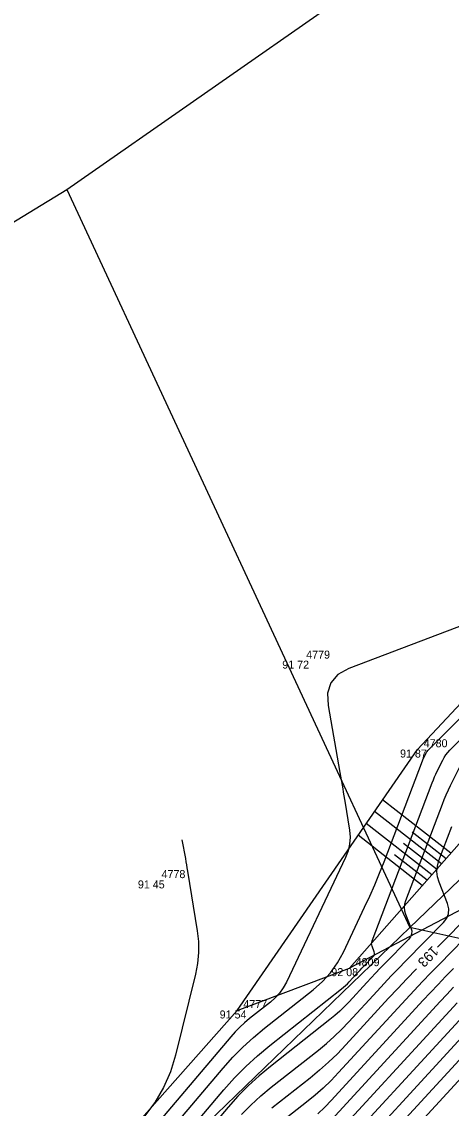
# Model space of a CAD drawing. Extents: x -711081 to -709338, y -1025122 to -1024092.
# Drawn here: x -709574.3 to -709559.28, y -1024256.5 to -1024218.48 of the extents above; entities that cross this region are included whole.
import ezdxf

# ---------------------------------------------------------------- set-up
doc = ezdxf.new("R2010")
doc.units = 0
for name, color, linetype in [('Ex_Contour Labels', 7, 'Continuous'), ('Ex_Major Contours', 7, 'Continuous'), ('Ex_Minor Contours', 7, 'Continuous'), ('Z_body', 7, 'Continuous'), ('Z_body_cisla', 7, 'Continuous'), ('Z_body_vysky_redukovane', 7, 'Continuous'), ('Z_hrany_paty', 7, 'Continuous'), ('Z_katastr_hranice', 7, 'Continuous'), ('Z_pole_rozhranni', 7, 'Continuous'), ('Z_technicke_srafy', 7, 'Continuous')]:
    doc.layers.add(name, color=color, linetype=linetype)

# ---------------------------------------------------------------- blocks, each defined once
blk = doc.blocks.new('POINT_DISPLAY')
blk.add_line((0, 0), (0, 0))

msp = doc.modelspace()

# ---------------------------------------------------------------- linework, layer by layer
at = {"layer": 'Ex_Major Contours'}
for points in [[(-709572.416, -1024261.203), (-709567.252, -1024255.098), (-709566.917, -1024254.72), (-709566.564, -1024254.362), (-709566.193, -1024254.021), (-709565.805, -1024253.699), (-709564.103, -1024252.356), (-709563.782, -1024252.072), (-709563.499, -1024251.758), (-709563.255, -1024251.412), (-709563.05, -1024251.036), (-709562.306, -1024249.469), (-709562.123, -1024249.076), (-709561.949, -1024248.679), (-709561.783, -1024248.279), (-709561.625, -1024247.875), (-709560.282, -1024244.347), (-709560.268, -1024244.313), (-709560.254, -1024244.279), (-709560.239, -1024244.245), (-709560.222, -1024244.211), (-709560.157, -1024244.077), (-709560.139, -1024244.045), (-709560.119, -1024244.014), (-709560.096, -1024243.985), (-709560.071, -1024243.958), (-709556.344, -1024240.216)], [(-709558.567, -1024249.663), (-709559.754, -1024250.87)], [(-709560.49, -1024251.619), (-709560.505, -1024251.635), (-709560.828, -1024251.972), (-709561.149, -1024252.311), (-709561.466, -1024252.654), (-709562.966, -1024254.286), (-709563.261, -1024254.595), (-709563.567, -1024254.89), (-709563.885, -1024255.174), (-709564.215, -1024255.445), (-709565.556, -1024256.503)], [(-709556.662, -1024252.967), (-709564.986, -1024262.027)], [(-709559.064, -1024252.811), (-709563.976, -1024258.156)]]:
    msp.add_lwpolyline(points, dxfattribs=at)
at = {"layer": 'Ex_Minor Contours'}
for points in [[(-709557.234, -1024238.986), (-709562.855, -1024241.12), (-709563.238, -1024241.329), (-709563.488, -1024241.614), (-709563.605, -1024241.975), (-709563.587, -1024242.411), (-709563.169, -1024244.757), (-709563.125, -1024245.008), (-709563.082, -1024245.259), (-709563.04, -1024245.51), (-709562.999, -1024245.761), (-709562.836, -1024246.767), (-709562.814, -1024247.016), (-709562.83, -1024247.259), (-709562.883, -1024247.497), (-709562.973, -1024247.73), (-709565.043, -1024252.087), (-709565.153, -1024252.288), (-709565.283, -1024252.472), (-709565.433, -1024252.639), (-709565.604, -1024252.79), (-709566.329, -1024253.362), (-709566.507, -1024253.51), (-709566.676, -1024253.665), (-709566.837, -1024253.829), (-709566.99, -1024254.001), (-709573.142, -1024261.275)], [(-709571.69, -1024261.131), (-709567.233, -1024255.862), (-709566.86, -1024255.442), (-709566.467, -1024255.042), (-709566.054, -1024254.663), (-709565.622, -1024254.305), (-709563.115, -1024252.327), (-709563.044, -1024252.269), (-709562.975, -1024252.207), (-709562.909, -1024252.143), (-709562.845, -1024252.076), (-709562.595, -1024251.804), (-709562.532, -1024251.736), (-709562.468, -1024251.669), (-709562.404, -1024251.602), (-709562.34, -1024251.536), (-709562.004, -1024251.195), (-709561.975, -1024251.157), (-709561.959, -1024251.116), (-709561.958, -1024251.073), (-709561.97, -1024251.027), (-709562.045, -1024250.836), (-709562.059, -1024250.789), (-709562.064, -1024250.741), (-709562.059, -1024250.693), (-709562.046, -1024250.645), (-709559.939, -1024245.112), (-709559.899, -1024245.011), (-709559.857, -1024244.91), (-709559.813, -1024244.811), (-709559.766, -1024244.713), (-709559.573, -1024244.322), (-709559.521, -1024244.227), (-709559.462, -1024244.137), (-709559.396, -1024244.052), (-709559.323, -1024243.973), (-709556.191, -1024240.827)], [(-709558.989, -1024244.567), (-709559.309, -1024245.215), (-709559.387, -1024245.378), (-709559.461, -1024245.542), (-709559.531, -1024245.708), (-709559.597, -1024245.876), (-709560.878, -1024249.241), (-709560.911, -1024249.359), (-709560.922, -1024249.477), (-709560.91, -1024249.595), (-709560.875, -1024249.713), (-709560.689, -1024250.184), (-709560.66, -1024250.298), (-709560.664, -1024250.405), (-709560.702, -1024250.506), (-709560.774, -1024250.599), (-709561.603, -1024251.441), (-709561.763, -1024251.605), (-709561.921, -1024251.77), (-709562.078, -1024251.936), (-709562.234, -1024252.104), (-709562.852, -1024252.777), (-709563.01, -1024252.942), (-709563.174, -1024253.1), (-709563.344, -1024253.252), (-709563.52, -1024253.397), (-709565.6, -1024255.037), (-709565.998, -1024255.367), (-709566.377, -1024255.716), (-709566.738, -1024256.083), (-709567.082, -1024256.469), (-709570.964, -1024261.059)], [(-709566.617, -1024256.724), (-709566.287, -1024256.389), (-709565.941, -1024256.071), (-709565.578, -1024255.77), (-709563.925, -1024254.466), (-709563.644, -1024254.235), (-709563.373, -1024253.993), (-709563.111, -1024253.741), (-709562.859, -1024253.477), (-709561.873, -1024252.404), (-709561.625, -1024252.136), (-709561.375, -1024251.871), (-709561.122, -1024251.608), (-709560.867, -1024251.347), (-709559.545, -1024250.004), (-709559.43, -1024249.854), (-709559.369, -1024249.694), (-709559.362, -1024249.523), (-709559.409, -1024249.341), (-709559.705, -1024248.59), (-709559.761, -1024248.402), (-709559.781, -1024248.214), (-709559.763, -1024248.026), (-709559.71, -1024247.837), (-709559.254, -1024246.64)], [(-709568.695, -1024247.106), (-709568.577, -1024247.765), (-709568.558, -1024247.875), (-709568.539, -1024247.985), (-709568.521, -1024248.095), (-709568.503, -1024248.205), (-709568.165, -1024250.29), (-709568.123, -1024250.673), (-709568.118, -1024251.055), (-709568.153, -1024251.435), (-709568.226, -1024251.814), (-709568.92, -1024254.647), (-709569.098, -1024255.229), (-709569.339, -1024255.779), (-709569.642, -1024256.298), (-709570.009, -1024256.784)], [(-709558.412, -1024250.16), (-709559.691, -1024251.458), (-709559.989, -1024251.763), (-709560.284, -1024252.071), (-709560.576, -1024252.381), (-709560.866, -1024252.693), (-709563.218, -1024255.254), (-709563.482, -1024255.529), (-709563.756, -1024255.794), (-709564.04, -1024256.047), (-709564.335, -1024256.289), (-709565.535, -1024257.236)], [(-709559.203, -1024251.616), (-709559.472, -1024251.892), (-709559.739, -1024252.17), (-709560.003, -1024252.45), (-709560.265, -1024252.732), (-709563.471, -1024256.221), (-709563.703, -1024256.464), (-709563.945, -1024256.697)], [(-709559.194, -1024252.269), (-709559.431, -1024252.519), (-709559.665, -1024252.771), (-709563.724, -1024257.189)], [(-709564.734, -1024261.059), (-709557.262, -1024252.928)], [(-709564.481, -1024260.092), (-709557.863, -1024252.889)], [(-709564.229, -1024259.124), (-709558.463, -1024252.85)]]:
    msp.add_lwpolyline(points, dxfattribs=at)
at = {"layer": 'Z_hrany_paty'}
for p in [(-709558.65, -1024246.85), (-709558.3, -1024249.21), (-709566.77, -1024253.08)]:
    msp.add_line(p, (-709562.84, -1024251.6), dxfattribs=at)
at = {"layer": 'Z_katastr_hranice'}
for p, q in [((-709572.72, -1024224.35), (-709529.14, -1024193.93)), ((-709579.01, -1024228.18), (-709572.72, -1024224.35)), ((-709572.72, -1024224.35), (-709560.73, -1024250.18)), ((-709545.19, -1024235.27), (-709560.73, -1024250.18)), ((-709560.73, -1024250.18), (-709579.16, -1024267.98)), ((-709551.96, -1024252.1), (-709560.73, -1024250.18))]:
    msp.add_line(p, q, dxfattribs=at)
at = {"layer": 'Z_pole_rozhranni'}
for p, q in [((-709560.46, -1024243.95), (-709555.06, -1024238.16)), ((-709566.77, -1024253.08), (-709560.46, -1024243.95)), ((-709574.1, -1024261.37), (-709566.77, -1024253.08))]:
    msp.add_line(p, q, dxfattribs=at)
at = {"layer": 'Z_technicke_srafy'}
for p, q in [((-709559.29, -1024247.58), (-709561.68, -1024245.71)), ((-709559.62, -1024247.95), (-709561.96, -1024246.12)), ((-709559.96, -1024248.33), (-709562.25, -1024246.54)), ((-709559.46, -1024247.77), (-709560.64, -1024246.84)), ((-709560.29, -1024248.71), (-709562.53, -1024246.95)), ((-709559.79, -1024248.14), (-709560.95, -1024247.24)), ((-709560.12, -1024248.52), (-709561.26, -1024247.63))]:
    msp.add_line(p, q, dxfattribs=at)

# ---------------------------------------------------------------- block references
at = {"layer": 'Z_body'}
for p in [(-709564.58, -1024240.84), (-709560.46, -1024243.95), (-709569.63, -1024248.53), (-709562.84, -1024251.6), (-709566.77, -1024253.08)]:
    msp.add_blockref('POINT_DISPLAY', p, dxfattribs=at)

# ---------------------------------------------------------------- texts
at = {"layer": 'Ex_Contour Labels'}
msp.add_text('193', height=0.35, rotation=225.5444, dxfattribs=at).set_placement((-709559.93, -1024250.799))
at = {"layer": 'Z_body_cisla'}
for s, p in [('4779', (-709564.35, -1024240.77)), ('4780', (-709560.24, -1024243.87)), ('4778', (-709569.41, -1024248.45)), ('4809', (-709562.62, -1024251.53)), ('4777', (-709566.55, -1024253))]:
    msp.add_text(s, height=0.28, dxfattribs=at).set_placement(p)
at = {"layer": 'Z_body_vysky_redukovane'}
for s, p in [('91 72', (-709565.187, -1024241.12)), ('91 87', (-709561.067, -1024244.23)), ('91 45', (-709570.237, -1024248.81)), ('92 08', (-709563.47, -1024251.88)), ('91 54', (-709567.377, -1024253.36))]:
    msp.add_text(s, height=0.28, dxfattribs=at).set_placement(p)

doc.saveas('drawing.dxf')
